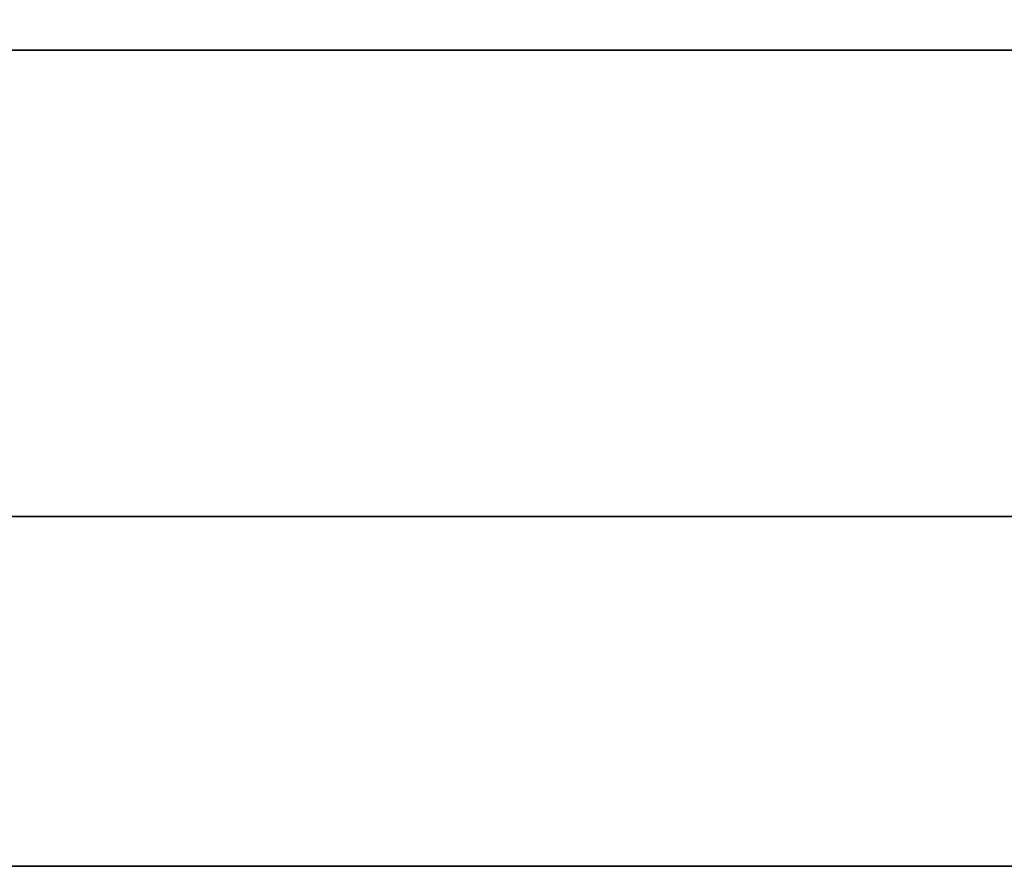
# Model space of a CAD drawing. Header units: inches. Extents: x 15 to 546804, y -66 to 267312.
# Tile 317 of 478: x 427095 to 427180, y 134656 to 134728. Entities that reach past the tile are written whole.
import ezdxf

# ---------------------------------------------------------------- set-up
doc = ezdxf.new("R2010")
doc.units = ezdxf.units.IN
doc.header["$MEASUREMENT"] = 0

msp = doc.modelspace()

# ---------------------------------------------------------------- linework, layer by layer
at = {"color": 7, "lineweight": 20}
msp.add_line((426867.112, 134725.714, 300), (427967.112, 134725.714, 300), dxfattribs=at)
at = {"color": 7}
for p, q in [((426867.112, 134725.714, 2950), (427967.112, 134725.714, 2950)), ((427967.112, 134725.714, 325.828), (426867.112, 134725.714, 325.828)), ((426867.112, 134685.714, 2950), (427967.112, 134685.714, 2950)), ((427967.112, 134685.714, 325.828), (426867.112, 134685.714, 325.828)), ((428017.112, 134655.714, 3000), (426817.112, 134655.714, 3000)), ((426867.112, 134655.714, 2950), (427967.112, 134655.714, 2950))]:
    msp.add_line(p, q, dxfattribs=at)
for points, invisible_edges in [([(426817.112, 134655.714, 3000), (428017.112, 135105.714, 3000), (426817.112, 135105.714, 3000)], 1), ([(428017.112, 135105.714, 3000), (426817.112, 134655.714, 3000), (428017.112, 134655.714, 3000)], 1), ([(427967.112, 135105.714, 2950), (426867.112, 134655.714, 2950), (426867.112, 135105.714, 2950)], 1), ([(426867.112, 134655.714, 2950), (427967.112, 135105.714, 2950), (427967.112, 134655.714, 2950)], 1), ([(426867.112, 134725.714, 325.828), (427967.112, 134685.714, 325.828), (426867.112, 134685.714, 325.828)], 1), ([(427967.112, 134685.714, 325.828), (426867.112, 134725.714, 325.828), (427967.112, 134725.714, 325.828)], 1), ([(427967.112, 134685.714, 2950), (426867.112, 134725.714, 2950), (426867.112, 134685.714, 2950)], 1), ([(426867.112, 134725.714, 2950), (427967.112, 134685.714, 2950), (427967.112, 134725.714, 2950)], 1), ([(426867.112, 134725.714, 325.828), (427967.112, 134725.714, 2950), (427967.112, 134725.714, 325.828)], 1), ([(427967.112, 134725.714, 2950), (426867.112, 134725.714, 325.828), (426867.112, 134725.714, 2950)], 1), ([(427967.112, 134685.714, 2950), (426867.112, 134685.714, 325.828), (427967.112, 134685.714, 325.828)], 1), ([(426867.112, 134685.714, 325.828), (427967.112, 134685.714, 2950), (426867.112, 134685.714, 2950)], 1), ([(426867.112, 134655.714, 2950), (428017.112, 134655.714, 3000), (426817.112, 134655.714, 3000)], 13), ([(427967.112, 134655.714, 2950), (428017.112, 134655.714, 3000), (426867.112, 134655.714, 2950)], 3)]:
    msp.add_3dface(points, dxfattribs=dict(at, invisible_edges=invisible_edges))

doc.saveas('drawing.dxf')
